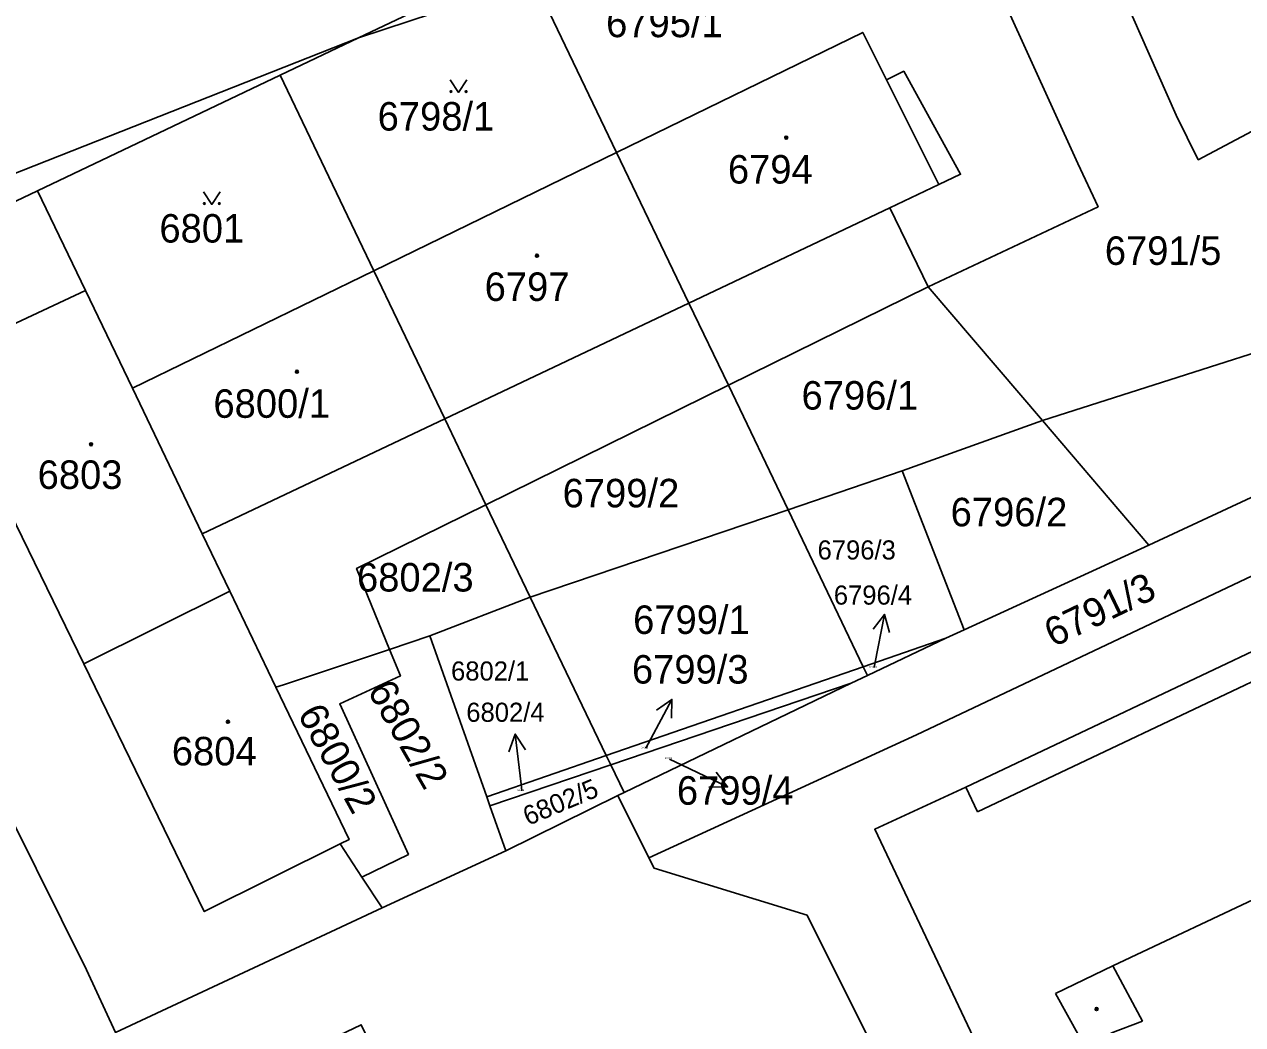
# Model space of a CAD drawing. Extents: x -596233 to -595156, y -1161235 to -1159375.
# Drawn here: x -595503 to -595430.3, y -1160032.8 to -1159973.1 of the extents above; entities that cross this region are included whole.
import ezdxf

# ---------------------------------------------------------------- set-up
doc = ezdxf.new("R2010")
doc.units = 0
for name, color, linetype in [('KN_CAR_KR', 7, 'Continuous'), ('KN_KULTURY', 7, 'Continuous'), ('KN_PARC_CIS_POM', 7, 'Continuous'), ('KN_PARC_CIS_POZ', 7, 'Continuous'), ('KN_PARC_CIS_STAV', 7, 'Continuous'), ('KN_PARC_PLOCHA', 7, 'Continuous'), ('PARC_C_SIPKA', 7, 'Continuous'), ('parcely_l', 7, 'Continuous')]:
    doc.layers.add(name, color=color, linetype=linetype)

msp = doc.modelspace()

# ---------------------------------------------------------------- linework, layer by layer
at = {"layer": 'KN_CAR_KR'}
for points in [[(-595451.57, -1159976.45), (-595448.46, -1159982.7)], [(-595463.35, -1159989.77), (-595451.37, -1159984.08)], [(-595477.9, -1159996.67), (-595463.35, -1159989.77)], [(-595492.36, -1160003.53), (-595477.9, -1159996.67)], [(-595446.14, -1160020.11), (-595400.93, -1159998.67)], [(-595446.84, -1160018.63), (-595446.14, -1160020.11)], [(-595428.64, -1160024.84), (-595438.08, -1160029.3)], [(-595438.08, -1160029.3), (-595441.49, -1160030.95)], [(-595438.08, -1160029.3), (-595436.3, -1160032.59)], [(-595441.49, -1160030.95), (-595438.74, -1160035.94)], [(-595436.3, -1160032.59), (-595438.19, -1160033.31)]]:
    msp.add_lwpolyline(points, dxfattribs=at)
at = {"layer": 'KN_KULTURY'}
for points in [[(-595477.5818, -1159976.4516), (-595477.0818, -1159977.2016), (-595476.5818, -1159976.4516)], [(-595492.2918, -1159983.1316), (-595491.7918, -1159983.8816), (-595491.2918, -1159983.1316)]]:
    msp.add_lwpolyline(points, dxfattribs=at)
for centre, radius in [((-595477.532, -1159977.1514), 0.05), ((-595476.6326, -1159977.1514), 0.05), ((-595457.55, -1159979.9), 0.09), ((-595457.55, -1159979.9), 0.0398), ((-595492.242, -1159983.8314), 0.05), ((-595491.3426, -1159983.8314), 0.05), ((-595472.41, -1159986.94), 0.09), ((-595472.41, -1159986.94), 0.0398), ((-595486.72, -1159993.86), 0.09), ((-595486.72, -1159993.86), 0.0398), ((-595498.99, -1159998.19), 0.09), ((-595498.99, -1159998.19), 0.0398), ((-595490.83, -1160014.74), 0.09), ((-595490.83, -1160014.74), 0.0398), ((-595439.05, -1160031.87), 0.09), ((-595439.05, -1160031.87), 0.0398)]:
    msp.add_circle(centre, radius, dxfattribs=at)
at = {"layer": 'KN_PARC_PLOCHA'}
for points in [[(-595408.92, -1159938.17), (-595423.44, -1159945.13), (-595439.48, -1159952.82), (-595441.25, -1159953.85), (-595454.23, -1159960.2), (-595473.19, -1159969.25), (-595483.05, -1159973.95), (-595519.48, -1159988.32), (-595524.46, -1159978.54), (-595524.29, -1159978.48), (-595523.25, -1159978.08), (-595523.01, -1159978.23), (-595520.76, -1159978.43), (-595517.35, -1159977.22), (-595504.05, -1159970.78), (-595474.25, -1159958.85), (-595405.34, -1159936.45)], [(-595417.8, -1159956.81), (-595432.44, -1159963.82), (-595428.07, -1159972.75), (-595413.48, -1159965.72), (-595409.07, -1159975.25), (-595411.19, -1159976.26), (-595413.31, -1159971.68), (-595422.35, -1159975.88), (-595424.66, -1159976.83), (-595425.58, -1159977.28), (-595432.99, -1159981.22), (-595434.3, -1159978.56), (-595442.19, -1159960.7), (-595419.46, -1159953.6)], [(-595422.35, -1159975.88), (-595419, -1159989.33), (-595442.27, -1159996.78), (-595449.08, -1159988.8), (-595438.96, -1159984.02), (-595440.16, -1159981.45), (-595448.72, -1159962.6), (-595442.19, -1159960.7), (-595434.3, -1159978.56), (-595432.99, -1159981.22), (-595425.58, -1159977.28), (-595424.66, -1159976.83)], [(-595449.08, -1159988.8), (-595451.37, -1159984.08), (-595448.46, -1159982.7), (-595447.15, -1159982.08), (-595450.54, -1159975.94), (-595451.57, -1159976.45), (-595452.99, -1159973.63), (-595467.66, -1159980.78), (-595472.6, -1159970.49), (-595448.72, -1159962.6), (-595440.16, -1159981.45), (-595438.96, -1159984.02)], [(-595472.6, -1159970.49), (-595483.05, -1159973.95), (-595473.19, -1159969.25)], [(-595467.66, -1159980.78), (-595482.13, -1159987.84), (-595487.71, -1159976.17), (-595483.05, -1159973.95), (-595472.6, -1159970.49)], [(-595487.71, -1159976.17), (-595502.19, -1159983.08), (-595515.58, -1159989.46), (-595516.34, -1159990.17), (-595516.88, -1159991.13), (-595517.07, -1159992.25), (-595516.97, -1159993.45), (-595519.48, -1159988.32), (-595483.05, -1159973.95)], [(-595449.08, -1159988.8), (-595461, -1159994.67), (-595463.35, -1159989.77), (-595467.66, -1159980.78), (-595452.99, -1159973.63), (-595451.57, -1159976.45), (-595450.54, -1159975.94), (-595447.15, -1159982.08), (-595448.46, -1159982.7), (-595451.37, -1159984.08)], [(-595371.06, -1159974.23), (-595373.77, -1159975.51), (-595373.47, -1159976.2), (-595425.72, -1160002.75), (-595426.93, -1160000.01), (-595435.94, -1160004.21), (-595442.27, -1159996.78), (-595419, -1159989.33), (-595417.43, -1159995.61), (-595402.92, -1159988.53), (-595388.41, -1159981.46), (-595374.79, -1159974.81), (-595371.38, -1159973.54)], [(-595482.13, -1159987.84), (-595496.52, -1159994.85), (-595499.33, -1159989.01), (-595502.19, -1159983.08), (-595487.71, -1159976.17)], [(-595371.9, -1159979.72), (-595388.81, -1159987.77), (-595393.91, -1159989.04), (-595449.79, -1160015.51), (-595465.73, -1160022.86), (-595467.59, -1160019.14), (-595467.22, -1160018.96), (-595453.68, -1160012.44), (-595452.71, -1160011.98), (-595448.03, -1160009.76), (-595446.95, -1160009.25), (-595435.94, -1160004.21), (-595426.93, -1160000.01), (-595425.72, -1160002.75), (-595373.47, -1159976.2)], [(-595370.66, -1159982.51), (-595383.62, -1159988.37), (-595384.8, -1159988.91), (-595396.25, -1159994.64), (-595401.63, -1159997.2), (-595446.84, -1160018.63), (-595452.27, -1160021.15), (-595442.45, -1160041.88), (-595447.38, -1160044.51), (-595448.95, -1160041.02), (-595456.31, -1160026.28), (-595465.43, -1160023.47), (-595465.73, -1160022.86), (-595449.79, -1160015.51), (-595393.91, -1159989.04), (-595388.81, -1159987.77), (-595371.9, -1159979.72)], [(-595461, -1159994.67), (-595475.45, -1160001.79), (-595477.9, -1159996.67), (-595482.13, -1159987.84), (-595467.66, -1159980.78), (-595463.35, -1159989.77)], [(-595499.33, -1159989.01), (-595508.24, -1159993.19), (-595499.43, -1160011.28), (-595492.24, -1160026.06), (-595484.15, -1160022.01), (-595482.84, -1160024), (-595481.63, -1160025.84), (-595497.53, -1160033.27), (-595499.26, -1160029.53), (-595505.27, -1160017.48), (-595516.97, -1159993.45), (-595517.07, -1159992.25), (-595516.88, -1159991.13), (-595516.34, -1159990.17), (-595515.58, -1159989.46), (-595502.19, -1159983.08)], [(-595475.45, -1160001.79), (-595483.16, -1160005.59), (-595481.19, -1160010.42), (-595487.51, -1160012.53), (-595487.97, -1160012.68), (-595490.72, -1160006.94), (-595492.36, -1160003.53), (-595496.52, -1159994.85), (-595482.13, -1159987.84), (-595477.9, -1159996.67)], [(-595496.52, -1159994.85), (-595492.36, -1160003.53), (-595490.72, -1160006.94), (-595499.43, -1160011.28), (-595508.24, -1159993.19), (-595499.33, -1159989.01)], [(-595442.27, -1159996.78), (-595450.64, -1159999.78), (-595457.44, -1160002.09), (-595461, -1159994.67), (-595449.08, -1159988.8)], [(-595457.44, -1160002.09), (-595472.81, -1160007.31), (-595475.45, -1160001.79), (-595461, -1159994.67)], [(-595394.56, -1159998.22), (-595390.05, -1160007.78), (-595386.48, -1160015.36), (-595392, -1160017.91), (-595391.13, -1160020.12), (-595379.95, -1160014.99), (-595375.93, -1160024.33), (-595388.83, -1160029.93), (-595390.02, -1160027.09), (-595402.97, -1160033.4), (-595406.16, -1160026.42), (-595410.19, -1160028.27), (-595404.65, -1160039.32), (-595412.81, -1160043.67), (-595414.99, -1160039.05), (-595443.86, -1160052.68), (-595446.09, -1160047.4), (-595447.38, -1160044.51), (-595442.45, -1160041.88), (-595452.27, -1160021.15), (-595446.84, -1160018.63), (-595401.63, -1159997.2), (-595396.25, -1159994.64)], [(-595435.94, -1160004.21), (-595446.95, -1160009.25), (-595450.64, -1159999.78), (-595442.27, -1159996.78)], [(-595446.95, -1160009.25), (-595448.03, -1160009.76), (-595452.96, -1160011.46), (-595457.44, -1160002.09), (-595450.64, -1159999.78)], [(-595472.81, -1160007.31), (-595478.79, -1160009.62), (-595481.19, -1160010.42), (-595483.16, -1160005.59), (-595475.45, -1160001.79)], [(-595452.96, -1160011.46), (-595468.28, -1160016.75), (-595472.81, -1160007.31), (-595457.44, -1160002.09)], [(-595487.97, -1160012.68), (-595483.61, -1160021.76), (-595484.15, -1160022.01), (-595492.24, -1160026.06), (-595499.43, -1160011.28), (-595490.72, -1160006.94)], [(-595468.28, -1160016.75), (-595475.4, -1160019.21), (-595478.79, -1160009.62), (-595472.81, -1160007.31)], [(-595475.4, -1160019.21), (-595475.21, -1160019.76), (-595474.26, -1160022.44), (-595481.63, -1160025.84), (-595482.84, -1160024), (-595480.07, -1160022.65), (-595484.17, -1160013.66), (-595480.55, -1160012), (-595481.19, -1160010.42), (-595478.79, -1160009.62)], [(-595452.71, -1160011.98), (-595452.96, -1160011.46), (-595448.03, -1160009.76)], [(-595482.84, -1160024), (-595484.15, -1160022.01), (-595483.61, -1160021.76), (-595487.97, -1160012.68), (-595487.51, -1160012.53), (-595481.19, -1160010.42), (-595480.55, -1160012), (-595484.17, -1160013.66), (-595480.07, -1160022.65)], [(-595452.71, -1160011.98), (-595453.68, -1160012.44), (-595468.01, -1160017.31), (-595468.28, -1160016.75), (-595452.96, -1160011.46)], [(-595467.22, -1160018.96), (-595468.01, -1160017.31), (-595453.68, -1160012.44)], [(-595468.01, -1160017.31), (-595475.21, -1160019.76), (-595475.4, -1160019.21), (-595468.28, -1160016.75)], [(-595467.22, -1160018.96), (-595467.59, -1160019.14), (-595474.26, -1160022.44), (-595475.21, -1160019.76), (-595468.01, -1160017.31)], [(-595465.73, -1160022.86), (-595465.43, -1160023.47), (-595456.31, -1160026.28), (-595448.95, -1160041.02), (-595474.47, -1160049.9), (-595482.88, -1160032.81), (-595495.03, -1160038.6), (-595496.65, -1160035.07), (-595497.53, -1160033.27), (-595481.63, -1160025.84), (-595474.26, -1160022.44), (-595467.59, -1160019.14)]]:
    msp.add_lwpolyline(points, close=True, dxfattribs=at)
msp.add_lwpolyline([(-595508.59, -1160039.62), (-595512.33, -1160031.9), (-595515.18, -1160026.02), (-595516.86, -1160022.66), (-595518.49, -1160019.29), (-595521.49, -1160012.95), (-595522.99, -1160009.82), (-595525.34, -1160005.19), (-595519.73, -1160002.79), (-595511.33, -1160019.5), (-595505.27, -1160017.48), (-595499.26, -1160029.53), (-595497.53, -1160033.27)], dxfattribs=at)
at = {"layer": 'PARC_C_SIPKA'}
for points in [[(-595452.3743, -1160009.2216), (-595451.6948, -1160008.3337), (-595451.3922, -1160009.41)], [(-595452.3, -1160011.51), (-595452.26, -1160011.28), (-595451.6948, -1160008.3337)], [(-595465.92, -1160016.32), (-595465.78, -1160016.05), (-595464.3626, -1160013.406)], [(-595465.2757, -1160014.0511), (-595464.3626, -1160013.406), (-595464.3944, -1160014.5235)], [(-595474.0853, -1160016.5203), (-595473.7029, -1160015.4697), (-595473.0919, -1160016.406)], [(-595473.31, -1160018.86), (-595473.36, -1160018.45), (-595473.7029, -1160015.4697)], [(-595464.5, -1160016.96), (-595463.75, -1160017.32), (-595461.0467, -1160018.6207)], [(-595461.731, -1160017.7366), (-595461.0467, -1160018.6207), (-595462.1646, -1160018.6377)]]:
    msp.add_lwpolyline(points, dxfattribs=at)
at = {"layer": 'parcely_l'}
for points in [[(-595422.35, -1159975.88), (-595424.66, -1159976.83), (-595425.58, -1159977.28), (-595432.99, -1159981.22), (-595434.3, -1159978.56), (-595442.19, -1159960.7)], [(-595449.08, -1159988.8), (-595438.96, -1159984.02), (-595440.16, -1159981.45), (-595448.72, -1159962.6)], [(-595473.19, -1159969.25), (-595483.05, -1159973.95)], [(-595483.05, -1159973.95), (-595472.6, -1159970.49)], [(-595472.6, -1159970.49), (-595467.66, -1159980.78)], [(-595483.05, -1159973.95), (-595519.48, -1159988.32)], [(-595487.71, -1159976.17), (-595483.05, -1159973.95)], [(-595467.66, -1159980.78), (-595452.99, -1159973.63), (-595451.57, -1159976.45), (-595450.54, -1159975.94), (-595447.15, -1159982.08), (-595448.46, -1159982.7), (-595451.37, -1159984.08), (-595449.08, -1159988.8)], [(-595502.19, -1159983.08), (-595487.71, -1159976.17)], [(-595482.13, -1159987.84), (-595487.71, -1159976.17)], [(-595435.94, -1160004.21), (-595426.93, -1160000.01), (-595425.72, -1160002.75), (-595373.47, -1159976.2)], [(-595465.73, -1160022.86), (-595449.79, -1160015.51), (-595393.91, -1159989.04), (-595388.81, -1159987.77), (-595371.9, -1159979.72)], [(-595467.66, -1159980.78), (-595482.13, -1159987.84)], [(-595467.66, -1159980.78), (-595463.35, -1159989.77), (-595461, -1159994.67)], [(-595502.19, -1159983.08), (-595515.58, -1159989.46), (-595516.34, -1159990.17), (-595516.88, -1159991.13), (-595517.07, -1159992.25), (-595516.97, -1159993.45)], [(-595499.33, -1159989.01), (-595502.19, -1159983.08)], [(-595482.13, -1159987.84), (-595496.52, -1159994.85)], [(-595475.45, -1160001.79), (-595477.9, -1159996.67), (-595482.13, -1159987.84)], [(-595499.43, -1160011.28), (-595508.24, -1159993.19), (-595499.33, -1159989.01)], [(-595499.33, -1159989.01), (-595496.52, -1159994.85)], [(-595449.08, -1159988.8), (-595461, -1159994.67)], [(-595442.27, -1159996.78), (-595449.08, -1159988.8)], [(-595419, -1159989.33), (-595442.27, -1159996.78)], [(-595496.52, -1159994.85), (-595492.36, -1160003.53), (-595490.72, -1160006.94)], [(-595475.45, -1160001.79), (-595461, -1159994.67)], [(-595461, -1159994.67), (-595457.44, -1160002.09)], [(-595396.25, -1159994.64), (-595401.63, -1159997.2), (-595446.84, -1160018.63), (-595452.27, -1160021.15), (-595442.45, -1160041.88), (-595447.38, -1160044.51)], [(-595450.64, -1159999.78), (-595442.27, -1159996.78)], [(-595442.27, -1159996.78), (-595435.94, -1160004.21)], [(-595457.44, -1160002.09), (-595450.64, -1159999.78)], [(-595450.64, -1159999.78), (-595446.95, -1160009.25)], [(-595481.19, -1160010.42), (-595483.16, -1160005.59), (-595475.45, -1160001.79)], [(-595472.81, -1160007.31), (-595475.45, -1160001.79)], [(-595457.44, -1160002.09), (-595472.81, -1160007.31)], [(-595452.96, -1160011.46), (-595457.44, -1160002.09)], [(-595435.94, -1160004.21), (-595446.95, -1160009.25)], [(-595499.43, -1160011.28), (-595490.72, -1160006.94)], [(-595490.72, -1160006.94), (-595487.97, -1160012.68)], [(-595472.81, -1160007.31), (-595478.79, -1160009.62)], [(-595468.28, -1160016.75), (-595472.81, -1160007.31)], [(-595478.79, -1160009.62), (-595481.19, -1160010.42)], [(-595475.4, -1160019.21), (-595478.79, -1160009.62)], [(-595448.03, -1160009.76), (-595452.96, -1160011.46)], [(-595448.03, -1160009.76), (-595452.71, -1160011.98)], [(-595446.95, -1160009.25), (-595448.03, -1160009.76)], [(-595481.19, -1160010.42), (-595487.51, -1160012.53), (-595487.97, -1160012.68)], [(-595481.19, -1160010.42), (-595480.55, -1160012), (-595484.17, -1160013.66), (-595480.07, -1160022.65), (-595482.84, -1160024)], [(-595484.15, -1160022.01), (-595492.24, -1160026.06), (-595499.43, -1160011.28)], [(-595452.96, -1160011.46), (-595468.28, -1160016.75)], [(-595453.68, -1160012.44), (-595452.71, -1160011.98)], [(-595452.71, -1160011.98), (-595452.96, -1160011.46)], [(-595487.97, -1160012.68), (-595483.61, -1160021.76), (-595484.15, -1160022.01)], [(-595468.01, -1160017.31), (-595453.68, -1160012.44)], [(-595453.68, -1160012.44), (-595467.22, -1160018.96)], [(-595468.28, -1160016.75), (-595475.4, -1160019.21)], [(-595468.28, -1160016.75), (-595468.01, -1160017.31)], [(-595505.27, -1160017.48), (-595499.26, -1160029.53), (-595497.53, -1160033.27)], [(-595475.21, -1160019.76), (-595468.01, -1160017.31)], [(-595467.22, -1160018.96), (-595468.01, -1160017.31)], [(-595475.4, -1160019.21), (-595475.21, -1160019.76)], [(-595474.26, -1160022.44), (-595467.59, -1160019.14)], [(-595467.22, -1160018.96), (-595467.59, -1160019.14)], [(-595467.59, -1160019.14), (-595465.73, -1160022.86)], [(-595474.26, -1160022.44), (-595475.21, -1160019.76)], [(-595482.84, -1160024), (-595484.15, -1160022.01)], [(-595481.63, -1160025.84), (-595474.26, -1160022.44)], [(-595448.95, -1160041.02), (-595456.31, -1160026.28), (-595465.43, -1160023.47), (-595465.73, -1160022.86)], [(-595481.63, -1160025.84), (-595482.84, -1160024)], [(-595497.53, -1160033.27), (-595481.63, -1160025.84)]]:
    msp.add_lwpolyline(points, dxfattribs=at)

# ---------------------------------------------------------------- texts
at = {"layer": 'KN_PARC_CIS_POM'}
for s, p in [('6796/4', (-595452.5833, -1160011.51)), ('6799/3', (-595466.2033, -1160016.32)), ('6799/4', (-595464.7833, -1160016.96)), ('6802/4', (-595473.5933, -1160018.86))]:
    msp.add_text(s, height=0.1, dxfattribs=at).set_placement(p)
at = {"layer": 'KN_PARC_CIS_POZ'}
for s, height, p in [('6795/1', 1.7, (-595468.2866, -1159973.91)), ('6798/1', 1.7, (-595481.9066, -1159979.48)), ('6801', 1.7, (-595494.9166, -1159986.16)), ('6791/5', 1.7, (-595438.5566, -1159987.49)), ('6796/1', 1.7, (-595456.6366, -1159996.12)), ('6799/2', 1.7, (-595470.8766, -1160001.95)), ('6796/2', 1.7, (-595447.7466, -1160003.08)), ('6796/3', 1.14, (-595455.68, -1160005.06)), ('6802/3', 1.7, (-595483.1366, -1160006.97)), ('6796/4', 1.14, (-595454.71, -1160007.75)), ('6799/1', 1.7, (-595466.6766, -1160009.5)), ('6802/1', 1.14, (-595477.53, -1160012.28)), ('6799/3', 1.7, (-595466.7466, -1160012.46)), ('6802/4', 1.14, (-595476.62, -1160014.74)), ('6799/4', 1.7, (-595464.0671, -1160019.683))]:
    msp.add_text(s, height=height, dxfattribs=at).set_placement(p)
for s, height, rotation, p in [('6791/3', 1.7, 25.699831, (-595441.6302, -1160010.3188)), ('6802/2', 1.7, 299.898999, (-595482.551, -1160012.8744)), ('6800/2', 1.7, 298.895944, (-595486.7175, -1160014.2731)), ('6802/5', 1.14, 22.801311, (-595472.9376, -1160020.9517))]:
    msp.add_text(s, height=height, rotation=rotation, dxfattribs=at).set_placement(p)
at = {"layer": 'KN_PARC_CIS_STAV'}
for s, p in [('6794', (-595461.0266, -1159982.64)), ('6797', (-595475.5266, -1159989.64)), ('6800/1', (-595491.6966, -1159996.61)), ('6803', (-595502.1766, -1160000.85)), ('6804', (-595494.1766, -1160017.34))]:
    msp.add_text(s, height=1.7, dxfattribs=at).set_placement(p)

doc.saveas('drawing.dxf')
